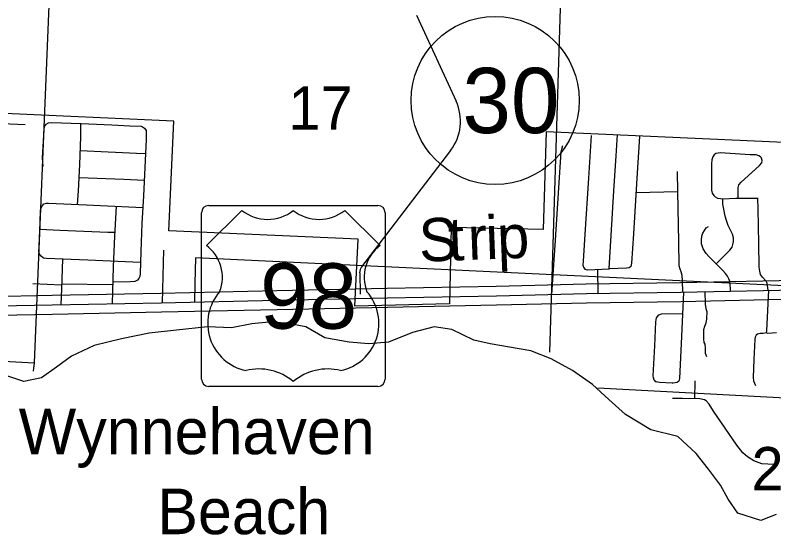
# Model space of a CAD drawing. Extents: x 1219626 to 1426462, y 456797 to 752399.
# Drawn here: x 1248809 to 1256709, y 517720 to 523133 of the extents above; entities that cross this region are included whole.
import ezdxf

# ---------------------------------------------------------------- set-up
doc = ezdxf.new("R2010")
doc.units = 0
for name, color, linetype in [('Communities and Subdivisions Names without Post Office', 7, 'Continuous'), ('Lakes and Ponds', 7, 'Continuous'), ('Local Roads Paved', 7, 'Continuous'), ('Planning Number US Highways', 7, 'Continuous'), ('Roadshilelds US Highways', 7, 'Continuous'), ('Section Lines', 7, 'Continuous'), ('Section Numbers', 7, 'Continuous'), ('State Routes Highway Center Lines', 7, 'Continuous'), ('Uninventoried Roads and Features', 7, 'Continuous'), ('US Highways Related Text', 7, 'Continuous'), ('US Route Divided Highway Outline and Fill', 7, 'Continuous'), ('US Routes Highway Center Lines', 7, 'Continuous')]:
    doc.layers.add(name, color=color, linetype=linetype)

msp = doc.modelspace()

# ---------------------------------------------------------------- linework, layer by layer
at = {"layer": 'Lakes and Ponds'}
msp.add_lwpolyline([(1256732.6, 517931.4), (1256574, 517870), (1256335.3, 517945.6), (1256232.4, 518090.9), (1256154.3, 518236), (1256029.5, 518403.2), (1255899.8, 518568.1), (1255710.8, 518745.1), (1255426.4, 518812.8), (1255162.8, 518973.6), (1254990.9, 519130.4), (1254819, 519286.9), (1254613.9, 519432.2), (1254391.2, 519554.3), (1254177.2, 519638.1), (1253955.7, 519676.5), (1253753.8, 519709.7), (1253586.3, 519749.4), (1253357.1, 519859.7), (1253171.9, 519886.1), (1252947.1, 519828.8), (1252695.9, 519727.4), (1252491.4, 519709.7), (1252288.6, 519727.4), (1252032.9, 519771.5), (1251834.6, 519886.1), (1251636.2, 519925.8), (1251451.1, 519934.6), (1251274.8, 519917), (1251063.2, 519877.3), (1250812, 519886.1), (1250490.2, 519850.8), (1250203.7, 519820), (1249917.2, 519762.6), (1249630.7, 519692.1), (1249397.1, 519581.8), (1249238.4, 519467.2), (1249084.1, 519356.9), (1248898, 519317.1), (1248691.6, 519386.2)], dxfattribs=at)
at = {"layer": 'Local Roads Paved'}
for p, q in [((1254805.7, 521881.2), (1254778.6, 521435.5)), ((1255065.8, 521668.5), (1255082.2, 521889.9)), ((1255308.5, 521867.7), (1255281.4, 521436.4)), ((1254493.7, 521710.4), (1254513, 521776.1)), ((1254469.5, 521334.2), (1254493.6, 521710.2)), ((1256106.5, 521690.6), (1256087.5, 521679.7)), ((1256151.5, 521697.5), (1256106.9, 521690.8)), ((1256461, 521677.2), (1256151.7, 521697.5)), ((1255044.5, 521304), (1255065.8, 521668.5)), ((1256064.6, 521627.3), (1256060.3, 521585.4)), ((1256073.3, 521658.7), (1256064.6, 521627.5)), ((1256087.2, 521679.4), (1256073.4, 521659)), ((1256525.7, 521676.7), (1256461.1, 521677.2)), ((1256552.3, 521668.5), (1256526, 521676.7)), ((1256568.3, 521657.9), (1256552.5, 521668.4)), ((1256579.8, 521645.5), (1256568.4, 521657.8)), ((1256587.2, 521620.4), (1256580, 521645.1)), ((1256583.9, 521596.7), (1256587.2, 521619.9)), ((1256060.3, 521585.3), (1256059.8, 521509.5)), ((1256443.2, 521461.1), (1256560.6, 521568.4)), ((1256560.7, 521568.5), (1256583.7, 521596.3)), ((1255709.3, 521293.3), (1255705.9, 521505.6)), ((1256059.8, 521509.4), (1256060.7, 521311.3)), ((1256368.3, 521394.9), (1256443.1, 521461.1)), ((1249474.8, 521441), (1249940.1, 521424.4)), ((1249940.1, 521424.4), (1250153.6, 521414)), ((1254778.6, 521435.5), (1254740.9, 520853.4)), ((1255281.4, 521436.4), (1255246.6, 520854.4)), ((1256343.7, 521365.6), (1256368.2, 521394.8)), ((1254435.6, 520789.8), (1254469.5, 521334.2)), ((1255014.6, 520837.9), (1255044.5, 521304)), ((1255272.4, 521286.3), (1255709.2, 521295.6)), ((1255719.4, 520777), (1255709.3, 521293.3)), ((1256060.8, 521311.1), (1256067, 521279)), ((1256336.8, 521301.1), (1256337.3, 521339.2)), ((1256336.8, 521227.1), (1256336.8, 521301.1)), ((1256337.3, 521339.4), (1256343.5, 521365.2)), ((1256067.1, 521278.7), (1256083.4, 521253.8)), ((1256083.6, 521253.6), (1256099.3, 521239.8)), ((1256099.5, 521239.6), (1256123.4, 521226.7)), ((1256123.8, 521226.6), (1256153, 521224.2)), ((1256153.1, 521224.2), (1256176.2, 521220.8)), ((1256178.2, 521164.3), (1256176.3, 521220.8)), ((1256176.4, 521220.8), (1256311.6, 521227.1)), ((1256311.7, 521227.1), (1256544.7, 521227.1)), ((1256544.2, 521115.9), (1256542.3, 521227.1)), ((1256187.4, 521114), (1256178.2, 521164.2)), ((1256203.8, 521038.1), (1256187.4, 521114)), ((1256553.9, 520754.3), (1256544.2, 521115.9)), ((1256215.4, 520995.1), (1256203.8, 521038.1)), ((1256234.3, 520943.9), (1256215.5, 520995)), ((1255969.4, 520863.2), (1256005.5, 520919)), ((1256005.8, 520919.3), (1256026.9, 520931.7)), ((1254740.9, 520853.4), (1254723.5, 520571.1)), ((1254995.3, 520492.9), (1255014.6, 520837.9)), ((1255246.6, 520854.4), (1255225.3, 520549.8)), ((1255954.4, 520793.5), (1255958.2, 520832)), ((1255958.3, 520832.3), (1255969.3, 520863)), ((1256288.4, 520814.8), (1256277.8, 520852.8)), ((1256289.9, 520776.7), (1256288.4, 520814.6)), ((1254397, 520224.8), (1254435.6, 520789.8)), ((1255723.3, 520521.9), (1255719.4, 520777)), ((1255957.3, 520751), (1255954.4, 520793.4)), ((1255972.7, 520699.3), (1255957.3, 520750.8)), ((1256274.5, 520716.7), (1256283.6, 520743.6)), ((1256283.6, 520743.7), (1256289.9, 520776.4)), ((1256555.8, 520508.8), (1256553.9, 520754.3)), ((1250353.1, 520553.7), (1250356, 520684.2)), ((1256004.6, 520649.5), (1255972.8, 520699.1)), ((1256109.8, 520541.8), (1256251.2, 520683.7)), ((1256251.3, 520683.8), (1256274.3, 520716.5)), ((1249303.5, 520591.9), (1249290.3, 520284)), ((1250686.7, 520603.9), (1250679, 520339)), ((1257445, 520284.2), (1250687.7, 520604.9)), ((1256031.7, 520619.4), (1256004.7, 520649.3)), ((1256177.7, 520474.4), (1256031.8, 520619.4)), ((1250342.1, 520138.2), (1250353.1, 520553.7)), ((1254723.5, 520571.1), (1254720.6, 520530.6)), ((1254720.6, 520530.3), (1254725.4, 520508.4)), ((1254725.6, 520508.1), (1254739.7, 520488.2)), ((1255202.9, 520502.4), (1255174.2, 520496.6)), ((1255220.2, 520515.7), (1255203.3, 520502.6)), ((1255225.3, 520549.8), (1255220.6, 520516.4)), ((1255732, 520488), (1255723.3, 520521.6)), ((1256561.6, 520467.2), (1256555.8, 520508.6)), ((1254740.3, 520487.8), (1254766.9, 520482.1)), ((1254767.2, 520482.1), (1254996.3, 520491.8)), ((1254879.4, 520235.5), (1254877.1, 520486.8)), ((1255174, 520496.6), (1254996.3, 520491.8)), ((1255744.5, 520459.9), (1255732, 520487.8)), ((1255755.2, 520422.3), (1255744.6, 520459.8)), ((1255759.1, 520368), (1255755.2, 520422.1)), ((1256207.2, 520443.5), (1256177.7, 520474.4)), ((1256226.5, 520415.5), (1256207.3, 520443.4)), ((1256570.3, 520431.5), (1256561.6, 520467.1)), ((1256589.6, 520403.4), (1256570.4, 520431.2)), ((1255762.1, 520249.2), (1255759.1, 520368)), ((1256239.1, 520386.9), (1256226.6, 520415.3)), ((1256253.1, 520350.3), (1256239.1, 520386.9)), ((1256258.6, 520259.5), (1256253.2, 520350)), ((1256627.3, 520363.8), (1256589.7, 520403.3)), ((1256640.8, 520341.6), (1256627.4, 520363.6)), ((1256651, 520267.6), (1256640.9, 520341.2)), ((1249291.9, 520320.7), (1248993.5, 520333.3)), ((1249290.3, 520284), (1249285.4, 520117.9)), ((1249828.3, 520323.4), (1249292.3, 520329.6)), ((1250679, 520339), (1250677.7, 520145.5)), ((1256652.6, 520267.6), (1256633.4, 519844.3)), ((1255768.4, 520249.4), (1255748.7, 519787.2)), ((1255989.5, 520253.9), (1255995.2, 520121.8)), ((1255995.2, 520121.6), (1256002, 520079.2)), ((1255539, 520021.2), (1255756.6, 520025.1)), ((1256002, 520079.1), (1256009.7, 520045.5)), ((1256009.7, 520045.2), (1256006.8, 519969.9)), ((1255480.9, 519938.1), (1255487.6, 519979.3)), ((1255487.8, 519979.8), (1255511.6, 520010.3)), ((1255512, 520010.6), (1255538.7, 520021.1)), ((1256006.8, 519969.9), (1256001.1, 519924.6)), ((1255469.2, 519688.5), (1255480.8, 519937.9)), ((1255986.5, 519891.5), (1255976.9, 519855.9)), ((1256001, 519924.3), (1255986.6, 519891.7)), ((1255976.9, 519855.7), (1255975.9, 519821)), ((1255975.9, 519821), (1255975.9, 519754.4)), ((1256524, 519798.5), (1256514.5, 519778.6)), ((1256539.4, 519810.2), (1256524.3, 519798.9)), ((1256566.6, 519816.1), (1256539.8, 519810.4)), ((1256597.5, 519817.1), (1256566.8, 519816.2)), ((1256628, 519824.7), (1256597.7, 519817.2)), ((1256633.4, 519844.1), (1256628.7, 519825.5)), ((1256647.7, 519818.2), (1256628.7, 519825.5)), ((1256736.7, 519822.9), (1256648.1, 519818.1)), ((1255748.7, 519787.2), (1255727.4, 519348.3)), ((1255975.9, 519754.2), (1255980.7, 519725.4)), ((1255980.8, 519725.1), (1255990.3, 519707.1)), ((1256511.6, 519753.3), (1256499, 519547.4)), ((1256514.4, 519778.3), (1256511.6, 519753.3)), ((1255453.8, 519377.3), (1255469.2, 519688.5)), ((1255990.4, 519706.7), (1255994.3, 519666.3)), ((1255994.3, 519666.2), (1255994.3, 519614.3)), ((1255994.3, 519613.9), (1256008.8, 519579.3)), ((1256499, 519547.4), (1256493.2, 519359.8)), ((1255456.7, 519354.1), (1255453.8, 519377.1)), ((1255464.3, 519332.9), (1255456.7, 519353.9)), ((1255481.6, 519315.5), (1255464.6, 519332.6)), ((1255517.5, 519306.6), (1255482.1, 519315.2)), ((1255718.4, 519320), (1255703.4, 519308.7)), ((1255727.4, 519348.1), (1255718.8, 519320.5)), ((1255885, 519325.5), (1255881.8, 519137)), ((1256493.2, 519359.7), (1256496.1, 519323.2)), ((1256496.2, 519322.9), (1256516.4, 519275.7)), ((1255651.9, 519301.8), (1255517.7, 519306.6)), ((1255679.9, 519302.7), (1255652, 519301.8)), ((1255703, 519308.5), (1255680.1, 519302.8)), ((1255759.3, 519140.3), (1255653, 519140.3)), ((1255937.2, 519135.5), (1255759.3, 519140.3)), ((1255986.3, 519127.8), (1255937.3, 519135.5)), ((1256005.7, 519115.2), (1255986.7, 519127.6)), ((1256033.9, 519081.4), (1256006, 519115)), ((1256082.3, 519007.8), (1256033.9, 519081.3)), ((1256322, 518653), (1256082.3, 519007.8)), ((1256384.8, 518575.7), (1256322.1, 518653)), ((1256433.2, 518531.2), (1256384.9, 518575.6)), ((1256501.8, 518489.6), (1256433.3, 518531.1)), ((1256584.9, 518461.6), (1256502, 518489.5)), ((1256708.8, 518453.8), (1256585.2, 518461.5))]:
    msp.add_line(p, q, dxfattribs=at)
for points in [[(1248912.8, 521989.1), (1248429.3, 522011.3), (1248381, 522043.2)], [(1249099.4, 521555), (1249095.5, 521647.8), (1249111, 521937.8), (1249116.3, 521974.1), (1249130.3, 521995.9), (1249157.9, 522012.3), (1249187.4, 522016.6), (1249496.3, 522004.1), (1249815.8, 521990.5), (1250003.9, 521981.4), (1250120.9, 521975.6), (1250134.9, 521970.2), (1250157.2, 521955.2), (1250171.7, 521933), (1250173.6, 521910.3), (1250172.1, 521836.8), (1250160.1, 521544.8), (1250145.6, 521251.8), (1250129.1, 520962.7), (1250117, 520673.1), (1250110.7, 520441.1), (1250105.9, 520409.7), (1250097.2, 520390.8), (1250081.7, 520372.4), (1250055.6, 520358.9), (1250011.2, 520355), (1249829.1, 520352.9)], [(1249458.7, 521160.9), (1249467.8, 521303.6), (1249481.8, 521577.7), (1249491.4, 521866.8), (1249492.5, 522004.2)], [(1249486.6, 521722.4), (1249558.6, 521719.3), (1250071.6, 521696.6), (1250166.2, 521692.2)], [(1250113.9, 520556.4), (1249567.3, 520582.7), (1249134.2, 520597.7), (1249105.7, 520602.6), (1249079.5, 520621.4), (1249061.7, 520644.1), (1249054.9, 520668.3), (1249057.8, 520723.9), (1249068.4, 520977.7), (1249072.3, 521102.4), (1249078.6, 521127.6), (1249092.1, 521150.3), (1249109, 521166.3), (1249134.2, 521174), (1249155.9, 521176.4), (1249551.9, 521156.1), (1250065.8, 521132.4), (1250138.7, 521131.1)], [(1249822.9, 520128.2), (1249826.5, 520254), (1249833.2, 520513.1), (1249848.7, 520830.3), (1249864.1, 521141.7)], [(1249850.6, 520868.6), (1249772.8, 520870.9), (1249275.8, 520891.2), (1249065.2, 520900.7)], [(1256277.8, 520853), (1256255.1, 520900.3), (1256234.3, 520943.8)]]:
    msp.add_lwpolyline(points, dxfattribs=at)
for centre, start, end in [((1254494.6, 521710.1), 163.61046, 176.32281), ((1256107, 521689.8), 98.56089, 119.8989), ((1256151.7, 521696.5), 86.24535, 98.56089), ((1255066.8, 521668.4), 175.75439, 176.66027), ((1256065.6, 521627.2), 164.52136, 174.09386), ((1256074.2, 521658.4), 146.00354, 164.52136), ((1256088, 521678.9), 119.8989, 146.00354), ((1256461.1, 521678.2), 266.24535, 269.57243), ((1256525.7, 521675.7), 72.8241, 89.57243), ((1256552, 521667.6), 56.30993, 72.8241), ((1256567.7, 521657.1), 42.70939, 56.30993), ((1256579.1, 521644.8), 16.09082, 42.70939), ((1256586.2, 521620.1), 351.8699, 16.09082), ((1256061.3, 521585.3), 174.09386, 179.63506), ((1256559.9, 521569.1), 312.41421, 320.38931), ((1256582.9, 521596.9), 320.38931, 351.8699), ((1256060.8, 521509.4), 179.63506, 180.27949), ((1256442.5, 521461.8), 311.47253, 312.41421), ((1249940, 521423.4), 87.19363, 87.95459), ((1254777.6, 521435.5), 356.29333, 356.52427), ((1255282.4, 521436.4), 176.40767, 176.57775), ((1256368.9, 521394.2), 131.47253, 140.10217), ((1254470.5, 521334.1), 176.32281, 176.44267), ((1255043.5, 521304), 356.32007, 356.66027), ((1255710.3, 521293.4), 180.91352, 181.12646), ((1256061.7, 521311.3), 180.27949, 190.98065), ((1256337.8, 521301.1), 179.27478, 180), ((1256338.3, 521339.1), 166.46414, 179.27478), ((1256344.5, 521364.9), 140.10217, 166.46414), ((1256068, 521279.2), 190.98065, 213.17851), ((1256084.2, 521254.4), 213.17851, 228.69139), ((1256100, 521240.5), 228.69139, 241.63095), ((1256123.9, 521227.6), 241.63095, 265.3141), ((1256153, 521223.2), 81.70286, 85.3141), ((1256176.3, 521221.8), 261.70286, 272.65825), ((1256311.7, 521226.1), 90, 92.65825), ((1256179.2, 521164.4), 181.95807, 190.35332), ((1256188.4, 521114.2), 190.35332, 192.21931), ((1256545.2, 521115.9), 180.99635, 181.53161), ((1256204.8, 521038.3), 192.21931, 195.09157), ((1256216.4, 520995.4), 195.09157, 200.19981), ((1256006.3, 520918.4), 120.57923, 147.11524), ((1256235.2, 520944.2), 200.19981, 205.53743), ((1254741.9, 520853.3), 176.29333, 176.47253), ((1255015.6, 520837.9), 176.32007, 176.80244), ((1255245.6, 520854.4), 356.00488, 356.57775), ((1255959.2, 520831.9), 160.23283, 174.28941), ((1255970.3, 520862.6), 147.11524, 160.23283), ((1256276.9, 520852.6), 15.56151, 25.622), ((1256287.5, 520814.6), 2.17474, 15.56151), ((1254434.6, 520789.9), 356.09018, 356.44267), ((1255718.4, 520777), 0.86805, 1.12646), ((1255955.4, 520793.4), 174.28941, 183.90049), ((1255958.3, 520751.1), 183.90049, 196.65011), ((1256282.6, 520743.9), 341.25866, 349.17699), ((1256288.9, 520776.6), 349.17699, 2.17474), ((1256552.9, 520754.3), 0.45114, 1.53161), ((1255973.7, 520699.6), 196.65011, 212.6508), ((1256250.5, 520684.4), 315.10324, 324.78241), ((1256273.5, 520717), 324.78241, 341.25866), ((1250687.7, 520603.9), 87.28292, 178.33368), ((1256005.5, 520650), 212.6508, 222.08916), ((1256032.5, 520620.1), 222.08916, 225.19035), ((1250352.1, 520553.7), 358.47654, 358.72697), ((1254721.6, 520530.5), 175.91438, 192.26477), ((1254722.5, 520571.1), 355.91438, 356.47253), ((1254726.4, 520508.6), 192.26477, 215.53768), ((1255202.7, 520503.4), 281.30993, 307.87498), ((1255219.6, 520516.5), 307.87498, 351.8699), ((1255224.3, 520549.9), 351.8699, 356.00488), ((1255724.3, 520521.9), 180.86805, 194.42077), ((1256556.8, 520508.8), 180.45114, 187.94347), ((1254740.5, 520488.8), 215.53768, 257.90524), ((1254767.1, 520483.1), 257.90524, 272.42218), ((1254996.3, 520492.8), 176.80244, 271.54816), ((1255174, 520497.6), 271.54816, 281.30993), ((1255732.9, 520488.3), 194.42077, 204.14554), ((1255743.6, 520459.5), 15.75117, 24.14554), ((1255754.2, 520422), 4.08562, 15.75117), ((1256177, 520473.7), 43.62517, 45.19035), ((1256206.4, 520442.8), 34.59229, 43.62517), ((1256562.6, 520467.3), 187.94347, 193.67131), ((1256571.2, 520431.8), 193.67131, 214.59229), ((1255758.1, 520368), 1.4688, 4.08562), ((1256225.7, 520414.9), 23.78203, 34.59229), ((1256238.2, 520386.5), 20.8858, 23.78203), ((1256252.2, 520349.9), 3.44222, 20.8858), ((1256590.4, 520403.9), 214.59229, 223.5679), ((1256626.5, 520363.1), 31.32869, 43.5679), ((1256639.9, 520341.1), 7.81529, 31.32869), ((1249291.3, 520283.9), 177.55936, 178.29019), ((1250680, 520339), 178.33368, 179.62795), ((1255996.2, 520121.8), 182.46282, 189.03948), ((1256003, 520079.4), 189.03948, 192.875), ((1256008.7, 520045.2), 357.7974, 12.875), ((1255488.6, 519979.2), 142.00127, 170.75389), ((1255512.4, 520009.7), 111.44774, 142.00127), ((1255539.1, 520020.2), 91.02762, 111.44774), ((1256005.8, 519970), 352.725, 357.7974), ((1255481.8, 519937.9), 170.75389, 177.337), ((1255987.5, 519891.3), 156.19406, 164.87599), ((1256000.1, 519924.7), 336.19406, 352.725), ((1255976.9, 519821), 178.40886, 180), ((1255977.9, 519855.7), 164.87599, 178.40886), ((1256524.9, 519798.1), 126.8699, 154.53665), ((1256540, 519809.4), 102.09476, 126.8699), ((1256566.8, 519815.2), 91.78991, 102.09476), ((1256597.5, 519818.1), 271.78991, 284.03624), ((1256627.7, 519825.7), 284.03624, 345.96376), ((1256632.4, 519844.4), 345.96376, 357.39744), ((1256648, 519819.1), 249.04403, 273.11084), ((1255747.7, 519787.2), 357.22572, 357.55758), ((1255976.9, 519754.4), 180, 189.46232), ((1255981.7, 519725.6), 189.46232, 207.75854), ((1256512.6, 519753.2), 173.41806, 176.50741), ((1256515.4, 519778.2), 154.53665, 173.41806), ((1255468.2, 519688.6), 357.15534, 357.337), ((1255989.4, 519706.6), 5.44033, 27.75854), ((1255993.3, 519666.2), 360, 5.44033), ((1255995.3, 519614.3), 180, 202.61986), ((1256500, 519547.3), 176.50741, 178.22853), ((1255454.8, 519377.2), 177.15534, 187.12502), ((1255457.6, 519354.2), 187.12502, 199.98311), ((1255465.3, 519333.3), 199.98311, 225), ((1255482.3, 519316.2), 225, 256.32869), ((1255717.8, 519320.8), 306.8699, 342.75854), ((1255726.4, 519348.4), 342.75854, 357.22572), ((1256494.2, 519359.8), 178.22853, 184.51399), ((1256497.1, 519323.3), 184.51399, 203.19859), ((1255517.7, 519307.6), 256.32869, 267.93989), ((1255652, 519302.8), 267.93989, 271.97493), ((1255679.9, 519303.7), 271.97493, 284.03624), ((1255702.8, 519309.5), 284.03624, 306.8699), ((1255759.3, 519139.3), 88.44343, 90), ((1255937.1, 519134.5), 81.08507, 88.44343), ((1255986.2, 519126.8), 56.97613, 81.08507), ((1256005.2, 519114.4), 39.64417, 56.97613), ((1256033.1, 519080.7), 33.34071, 39.64417), ((1256083.1, 519008.4), 213.34071, 214.04883), ((1256322.8, 518653.6), 214.04883, 219.09386), ((1256385.6, 518576.3), 219.09386, 227.38594), ((1256433.8, 518532), 227.38594, 238.79949), ((1256502.3, 518490.5), 238.79949, 251.36542), ((1256585.2, 518462.5), 251.36542, 266.42367)]:
    msp.add_arc(centre, 1, start, end, dxfattribs=at)
at = {"layer": 'Planning Number US Highways'}
msp.add_circle((1253807.2, 522244.5), 875, dxfattribs=at)
at = {"layer": 'Roadshilelds US Highways'}
for p, q in [((1250824.8, 521150.1), (1252586.3, 521150.1)), ((1250749.8, 519341.7), (1250749.8, 521075.1)), ((1251169.4, 521100.1), (1250799.8, 520734)), ((1251169.4, 521100.1), (1251169.4, 521100.1)), ((1251705.4, 521098.5), (1251705.6, 521098.5)), ((1252611.3, 520734), (1252241.7, 521100.1)), ((1252661.3, 521075.1), (1252661.3, 519341.7)), ((1252586.3, 519266.7), (1250824.8, 519266.7))]:
    msp.add_line(p, q, dxfattribs=at)
for centre, radius, start, end in [((1250824.8, 521075.1), 75, 90, 180), ((1252586.3, 521075.1), 75, 0, 90), ((1251438.5, 521435.9), 430.4, 231.29153, 308.36256), ((1251972.5, 521435.9), 430.4, 231.63744, 308.70847), ((1250558.4, 520404), 408.9, 338.30561, 53.8199), ((1252852.6, 520404), 408.9, 126.1801, 201.69439), ((1251315.4, 519922.6), 501.3, 138.78309, 258.23781), ((1252095.6, 519922.6), 501.3, 281.76219, 41.21691), ((1251346.1, 518889.8), 558.1, 49.91013, 103.77654), ((1252064.9, 518889.8), 558.1, 76.22346, 130.08987), ((1250824.8, 519341.7), 75, 180, 270), ((1252586.3, 519341.7), 75, 270, 0)]:
    msp.add_arc(centre, radius, start, end, dxfattribs=at)
at = {"layer": 'Section Lines'}
for p, q in [((1249223, 524787.8), (1249005.7, 519512.8)), ((1254523.6, 524514.1), (1254373.5, 519622.2)), ((1243722.2, 519784.8), (1249005.7, 519512.8)), ((1249005.7, 519512.8), (1248997.9, 519425.6)), ((1254876.1, 519250.1), (1259550.1, 519003.6))]:
    msp.add_line(p, q, dxfattribs=at)
at = {"layer": 'State Routes Highway Center Lines'}
for p, q in [((1250462.7, 522029.8), (1243791.7, 522334.3)), ((1250411, 520886.2), (1250462.7, 522029.8)), ((1254339, 521916.4), (1254307.2, 520900.1)), ((1259343.1, 521693.7), (1254339, 521916.4)), ((1253350.6, 520920), (1253332.3, 520127.2)), ((1254307.2, 520900.1), (1253350.6, 520920)), ((1252380, 520798.7), (1250411, 520886.2)), ((1252344.4, 520100.6), (1252380, 520798.7)), ((1253332.3, 520127.2), (1252344.4, 520100.6))]:
    msp.add_line(p, q, dxfattribs=at)
at = {"layer": 'Uninventoried Roads and Features'}
for p, q in [((1252988.9, 523132.8), (1253400.2, 522236.6)), ((1253343, 521724.3), (1252416.9, 520513.1)), ((1252396.4, 520449.6), (1252402.4, 520227.2))]:
    msp.add_line(p, q, dxfattribs=at)
for centre, radius, start, end in [((1252945.8, 522028), 500, 322.59971, 24.65388), ((1252496.3, 520452.3), 100, 142.59971, 181.54235)]:
    msp.add_arc(centre, radius, start, end, dxfattribs=at)
at = {"layer": 'US Route Divided Highway Outline and Fill'}
for points in [[(1241056.8, 520058.6), (1241950.5, 520047.7), (1244951.2, 520128.1), (1246548, 520155.3), (1247891.4, 520190.1), (1249192.8, 520216.2), (1250327.5, 520237.9), (1251532.8, 520264), (1252683, 520289), (1253817.6, 520310.7), (1254755.8, 520333.6), (1255738.6, 520348.8), (1257109, 520377)], [(1257113.2, 520177.1), (1255742.3, 520148.8), (1254759.8, 520133.6), (1253822, 520110.8), (1252687, 520089), (1251537.2, 520064), (1250331.6, 520038), (1249196.7, 520016.2), (1247896, 519990.1), (1246552.3, 519955.3), (1244955.6, 519928.2), (1241952, 519847.7), (1241054.4, 519858.6)]]:
    msp.add_lwpolyline(points, dxfattribs=at)
at = {"layer": 'US Routes Highway Center Lines'}
msp.add_lwpolyline([(1241055.6, 519958.6), (1241951.2, 519947.7), (1244953.4, 520028.1), (1246550.2, 520055.3), (1247893.7, 520090.1), (1249194.8, 520116.2), (1250329.5, 520137.9), (1251535, 520164), (1252685, 520189), (1253819.8, 520210.8), (1254757.8, 520233.6), (1255740.5, 520248.8), (1257111.1, 520277.1)], dxfattribs=at)

# ---------------------------------------------------------------- texts
at = {"layer": 'Communities and Subdivisions Names without Post Office'}
for s, rotation, p in [('Wynnehaven', 0.00011, (1248845.8, 518560.5)), ('Beach', 0.00012, (1250288.4, 517727.2))]:
    msp.add_text(s, height=475, rotation=rotation, dxfattribs=at).set_placement(p)
at = {"layer": 'Planning Number US Highways'}
msp.add_text('30', height=680, dxfattribs=at).set_placement((1253465.9, 521904.5))
at = {"layer": 'Roadshilelds US Highways'}
msp.add_text('98', height=680, dxfattribs=at).set_placement((1251359.2, 519867.6))
at = {"layer": 'Section Numbers'}
for s, p in [('17', (1251654.4, 521941.1)), ('21', (1256476.3, 518185.1))]:
    msp.add_text(s, height=450, rotation=0.00011, dxfattribs=at).set_placement(p)
at = {"layer": 'US Highways Related Text'}
for s, rotation, p in [('i', 2.19051, (1253714.7, 520589.7)), ('S', 2.08045, (1253020.7, 520564.1)), ('t', 2.12131, (1253325.2, 520575.1)), ('r', 2.16041, (1253530.5, 520582.7)), ('p', 2.26409, (1253835, 520594.2))]:
    msp.add_text(s, height=450, rotation=rotation, dxfattribs=at).set_placement(p)

doc.saveas('drawing.dxf')
